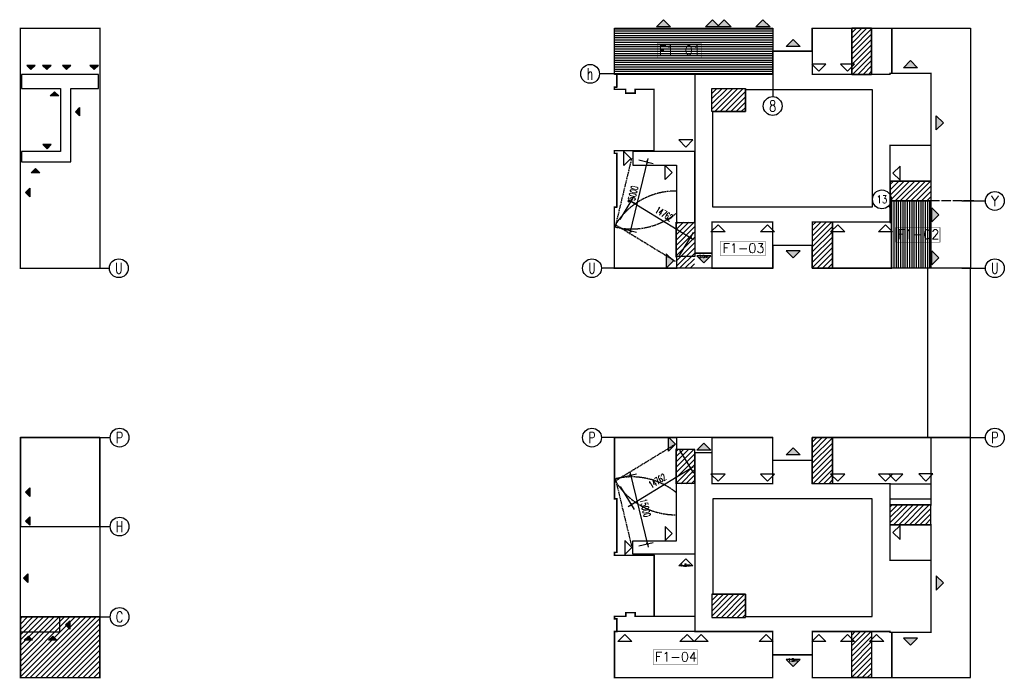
# Model space of a CAD drawing. Extents: x 1779708 to 7299578, y -1121471 to 88434.
# Tile 287 of 656: x 4196767 to 4405856, y -725566 to -585596. Entities that reach past the tile are written whole.
import ezdxf
from ezdxf.enums import TextEntityAlignment as Align

# ---------------------------------------------------------------- set-up
doc = ezdxf.new("R2010")
doc.units = 0
doc.header["$LTSCALE"] = 1000
doc.header["$MEASUREMENT"] = 0
doc.linetypes.add('DASH', pattern=[0.35, 0.25, -0.1])
doc.linetypes.add('DOTE', pattern=[2.42, 2, -0.2, 0.02, -0.2])
doc.layers.get('0').update_dxf_attribs({"linetype": 'CONTINUOUS'})
doc.layers.get('Defpoints').update_dxf_attribs({"linetype": 'CONTINUOUS'})
for name, color, linetype in [('AXIS', 3, 'CONTINUOUS'), ('AXIS_TEXT', 7, 'CONTINUOUS'), ('danti', 5, 'CONTINUOUS'), ('DOTE', 1, 'DOTE'), ('F-防火分区线', 2, 'CONTINUOUS'), ('S-疏散线', 6, 'CONTINUOUS'), ('SPACE', 7, 'CONTINUOUS'), ('可见线', 6, 'CONTINUOUS'), ('面积', 6, 'CONTINUOUS')]:
    doc.layers.add(name, color=color, linetype=linetype)
doc.styles.add('_TCH_AXIS', font='COMPLEX', dxfattribs={"bigfont": 'GBCBIG'})
doc.styles.add('_TCH_DIM_T3', font='SIMPLEX.shx', dxfattribs={"width": 0.494118, "bigfont": 'GBCBIG.shx'})
doc.styles.add('_TCH_SPACE', font='SIMPLEX', dxfattribs={"height": 5, "bigfont": 'GBCBIG'})
doc.styles.add('COMPLEX', font='COMPLEX')
doc.dimstyles.new('_TCH_ARCH&&500', dxfattribs={"dimtxt": 1487.5, "dimasz": 500, "dimexe": 1250, "dimexo": 1500, "dimgap": 631.25, "dimtad": 1, "dimdec": 0, "dimzin": 0, "dimdsep": 46, "dimtxsty": '_TCH_DIM_T3', "dimblk": 'ARCHTICK', "dimcen": 0.09, "dimdle": 750, "dimclrt": 7, "dimazin": 2, "dimtfac": 1, "dimtdec": 0, "dimtix": 1, "dimtmove": 2, "dimatfit": 3, "dimfxl": 250, "dimtolj": 1, "dimtzin": 0, "dimarcsym": 0})
pattern_1 = [(45, (-252300, 4e-05), (-561.26601, 561.26601), [])]
pattern_2 = [(45, (-252300, 0.0001), (-561.26601, 561.26601), [])]

# ---------------------------------------------------------------- blocks, each defined once
blk = doc.blocks.new('_AXISO')
blk.add_circle((0, 0), 0.5)
at = {"layer": 'AXIS_TEXT', "style": 'COMPLEX', "width": 1.041667}
blk.add_attdef('A', text='', height=0.56, dxfattribs=at).set_placement((-0.25, -0.28), (0.25, -0.28), align=Align.FIT)
blk = doc.blocks.new('_ArchTick')
at = {"color": 0, "linetype": 'ByBlock', "const_width": 0.4}
blk.add_lwpolyline([(-0.5, -0.5), (0.5, 0.5)], dxfattribs=at)
blk = doc.blocks.new('*D2944')
at = {"layer": 'AXIS', "color": 0, "lineweight": -2, "transparency": 16777216}
for p, q in [((4324726, -682830), (4327756, -682103)), ((4326366, -681666), (4330216, -697710)), ((4328226, -697416), (4331256, -696689))]:
    blk.add_line(p, q, dxfattribs=at)
at = {"layer": 'Defpoints', "color": 0, "transparency": 16777216}
for p in [(4323267, -683180), (4326767, -697766), (4330041, -696981)]:
    blk.add_point(p, dxfattribs=at)
at = {"layer": 'AXIS', "color": 0, "lineweight": -2, "transparency": 16777216, "xscale": 500, "yscale": 500, "zscale": 500}
for p, rotation in [((4326541, -682395), 103.4933988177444), ((4330041, -696981), 283.4933988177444)]:
    blk.add_blockref('_ArchTick', p, dxfattribs=dict(at, rotation=rotation))
at = {"layer": 'AXIS', "color": 7, "transparency": 16777216, "insert": (4329628, -689367), "char_height": 1487.5, "attachment_point": 5, "rotation": 283.4934, "style": '_TCH_DIM_T3'}
blk.add_mtext('\\A1;15000', dxfattribs=at)
blk = doc.blocks.new('*D2945')
at = {"layer": 'AXIS', "color": 0, "lineweight": -2, "transparency": 16777216}
for p, q in [((4336849, -677096), (4339847, -682003)), ((4325958, -689024), (4339835, -680545)), ((4324252, -684793), (4327250, -689700))]:
    blk.add_line(p, q, dxfattribs=at)
at = {"layer": 'Defpoints', "color": 0, "transparency": 16777216}
for p in [(4336067, -675816), (4339195, -680936), (4323470, -683513)]:
    blk.add_point(p, dxfattribs=at)
at = {"layer": 'AXIS', "color": 0, "lineweight": -2, "transparency": 16777216, "xscale": 500, "yscale": 500, "zscale": 500}
for p, rotation in [((4339195, -680936), 31.42390649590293), ((4326598, -688633), 211.4239064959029)]:
    blk.add_blockref('_ArchTick', p, dxfattribs=dict(at, rotation=rotation))
at = {"layer": 'AXIS', "color": 7, "transparency": 16777216, "insert": (4332180, -683611), "char_height": 1487.5, "attachment_point": 5, "rotation": 31.42391, "style": '_TCH_DIM_T3'}
blk.add_mtext('\\A1;14762', dxfattribs=at)
blk = doc.blocks.new('*D2946')
at = {"layer": 'AXIS', "color": 0, "lineweight": -2, "transparency": 16777216}
for p, q in [((4326366, -631167), (4330216, -615123)), ((4328226, -615416), (4331256, -616144)), ((4324726, -630002), (4327756, -630730))]:
    blk.add_line(p, q, dxfattribs=at)
at = {"layer": 'Defpoints', "color": 0, "transparency": 16777216}
for p in [(4326767, -615066), (4330041, -615852), (4323267, -629652)]:
    blk.add_point(p, dxfattribs=at)
at = {"layer": 'AXIS', "color": 0, "lineweight": -2, "transparency": 16777216, "xscale": 500, "yscale": 500, "zscale": 500}
for p, rotation in [((4330041, -615852), 76.50660118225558), ((4326541, -630438), 256.5066011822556)]:
    blk.add_blockref('_ArchTick', p, dxfattribs=dict(at, rotation=rotation))
at = {"layer": 'AXIS', "color": 7, "transparency": 16777216, "insert": (4326954, -622824), "char_height": 1487.5, "attachment_point": 5, "rotation": 76.5066, "style": '_TCH_DIM_T3'}
blk.add_mtext('\\A1;15000', dxfattribs=at)
blk = doc.blocks.new('*D2947')
at = {"layer": 'AXIS', "color": 0, "lineweight": -2, "transparency": 16777216}
for p, q in [((4324252, -628040), (4327250, -623133)), ((4325958, -623809), (4339835, -632287)), ((4336849, -635736), (4339847, -630830))]:
    blk.add_line(p, q, dxfattribs=at)
at = {"layer": 'Defpoints', "color": 0, "transparency": 16777216}
for p in [(4323470, -629320), (4339195, -631896), (4336067, -637016)]:
    blk.add_point(p, dxfattribs=at)
at = {"layer": 'AXIS', "color": 0, "lineweight": -2, "transparency": 16777216, "xscale": 500, "yscale": 500, "zscale": 500}
for p, rotation in [((4326598, -624200), 148.5760935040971), ((4339195, -631896), 328.5760935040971)]:
    blk.add_blockref('_ArchTick', p, dxfattribs=dict(at, rotation=rotation))
at = {"layer": 'AXIS', "color": 7, "transparency": 16777216, "insert": (4333614, -626875), "char_height": 1487.5, "attachment_point": 5, "rotation": 328.57609, "style": '_TCH_DIM_T3'}
blk.add_mtext('\\A1;14762', dxfattribs=at)

msp = doc.modelspace()

# ---------------------------------------------------------------- hatches: boundary and pattern name
at = {"layer": 'danti'}
for points in [[(4333470.9, -585596.4), (4334970.9, -587096.4), (4331970.9, -587096.4)], [(4343874.9, -585596.4), (4345374.9, -587096.4), (4342374.9, -587096.4)], [(4346367.9, -585596.4), (4347867.9, -587096.4), (4344867.9, -587096.4)], [(4354605.4, -585596.4), (4356105.4, -587096.4), (4353105.4, -587096.4)], [(4361003.8, -589798.5), (4362503.8, -591298.5), (4359503.8, -591298.5)], [(4199152.1, -596216.2), (4200052.1, -595316.2), (4198252.1, -595316.2)], [(4202543.1, -596216.2), (4203443.1, -595316.2), (4201643.1, -595316.2)], [(4206723.7, -596216.2), (4207623.7, -595316.2), (4205823.7, -595316.2)], [(4212577.9, -596216.2), (4213477.9, -595316.2), (4211677.9, -595316.2)], [(4385920, -594295), (4387420, -595795), (4384420, -595795)], [(4204155.8, -600896.7), (4205055.8, -601796.7), (4203255.8, -601796.7)], [(4208589.1, -605149.8), (4209489.1, -604249.8), (4209489.1, -606049.8)], [(4392917.3, -607532.6), (4391417.3, -609032.6), (4391417.3, -606032.6)], [(4202570.1, -613021.7), (4203470.1, -612121.7), (4201670.1, -612121.7)], [(4200134.6, -617213.7), (4201034.6, -618113.7), (4199234.6, -618113.7)], [(4197992.7, -622321.9), (4198892.7, -621421.9), (4198892.7, -623221.9)], [(4391962.5, -627069.3), (4390462.5, -628569.3), (4390462.5, -625569.3)], [(4335575.3, -636871), (4334075.3, -635371), (4334075.3, -638371)], [(4361003.8, -636240.1), (4362503.8, -634740.1), (4359503.8, -634740.1)], [(4391962.5, -636226.7), (4390462.5, -637726.7), (4390462.5, -634726.7)], [(4342047, -637262.4), (4343547, -635762.4), (4340547, -635762.4)], [(4336067.1, -675816.4), (4334567.1, -677316.4), (4334567.1, -674316.4)], [(4342047, -675570.5), (4343547, -677070.5), (4340547, -677070.5)], [(4361003.8, -676592.7), (4362503.8, -678092.7), (4359503.8, -678092.7)], [(4197992.7, -685999.6), (4198892.7, -685099.6), (4198892.7, -686899.6)], [(4197992.7, -692145.6), (4198892.7, -691245.6), (4198892.7, -693045.6)], [(4197606, -704275.7), (4198506, -703375.7), (4198506, -705175.7)], [(4392917.3, -705300.2), (4391417.3, -703800.2), (4391417.3, -706800.2)], [(4206496.2, -714225.2), (4207396.2, -713325.2), (4207396.2, -715125.2)], [(4198607.4, -716589.6), (4199507.4, -717489.6), (4197707.4, -717489.6)], [(4203784.4, -716589.6), (4204684.4, -717489.6), (4202884.4, -717489.6)], [(4385920, -718537.8), (4387420, -717037.8), (4384420, -717037.8)], [(4361003.8, -723034.3), (4362503.8, -721534.3), (4359503.8, -721534.3)]]:
    msp.add_hatch(color=256, dxfattribs=at).paths.add_polyline_path(points)
at = {"layer": 'F-防火分区线'}
h = msp.add_hatch(dxfattribs=at)
h.set_pattern_fill('ANSI31', color=256, scale=500, style=0)
h.set_pattern_definition(pattern_2)
h.paths.add_polyline_path([(4373467.1, -597216.4), (4377667.1, -597216.4), (4377667.1, -587416.4), (4373467.1, -587416.4)])
h = msp.add_hatch(dxfattribs=at)
h.set_pattern_fill('ANSI31', color=256, scale=500, style=0)
h.set_pattern_definition(pattern_2)
h.paths.add_polyline_path([(4343767.1, -600216.4), (4350897.1, -600216.4), (4350897.1, -605116.4), (4343767.1, -605116.4)])
h = msp.add_hatch(dxfattribs=at)
h.set_pattern_fill('ANSI31', color=256, scale=500, style=0)
h.set_pattern_definition(pattern_2)
h.paths.add_polyline_path([(4381567.1, -619916.4), (4390267.1, -619916.4), (4390267.1, -624116.4), (4381567.1, -624116.4)])
h = msp.add_hatch(dxfattribs=at)
h.set_pattern_fill('ANSI31', color=256, scale=500, style=0)
h.set_pattern_definition(pattern_2)
h.paths.add_polyline_path([(4336167.1, -638416.4), (4340067.1, -638416.4), (4340067.1, -628616.4), (4336167.1, -628616.4)])
h = msp.add_hatch(dxfattribs=at)
h.set_pattern_fill('ANSI31', color=256, scale=500, style=0)
h.set_pattern_definition(pattern_2)
h.paths.add_polyline_path([(4365067.1, -638416.4), (4369367.1, -638416.4), (4369367.1, -628616.4), (4365067.1, -628616.4)])
h = msp.add_hatch(dxfattribs=at)
h.set_pattern_fill('ANSI31', color=256, scale=500, style=0)
h.set_pattern_definition(pattern_1)
h.paths.add_polyline_path([(4365067.1, -674416.4), (4369367.1, -674416.4), (4369367.1, -684216.4), (4365067.1, -684216.4)])
h = msp.add_hatch(dxfattribs=at)
h.set_pattern_fill('ANSI31', color=256, scale=500, style=0)
h.set_pattern_definition(pattern_1)
h.paths.add_polyline_path([(4340067.1, -676916.4), (4336167.1, -676916.4), (4336167.1, -684216.4), (4340067.1, -684216.4)])
h = msp.add_hatch(dxfattribs=at)
h.set_pattern_fill('ANSI31', color=256, scale=500, style=0)
h.set_pattern_definition(pattern_1)
h.paths.add_polyline_path([(4381567.1, -692916.4), (4390267.1, -692916.4), (4390267.1, -688716.4), (4381567.1, -688716.4)])
h = msp.add_hatch(dxfattribs=at)
h.set_pattern_fill('ANSI31', color=256, scale=500, style=0)
h.set_pattern_definition(pattern_1)
h.paths.add_polyline_path([(4343767.1, -712616.4), (4350897.1, -712616.4), (4350897.1, -707716.4), (4343767.1, -707716.4)])
h = msp.add_hatch(dxfattribs=at)
h.set_pattern_fill('ANSI31', color=256, scale=500, style=0)
h.set_pattern_definition([(45, (-8e-07, 85426.9), (-561.26601, 561.26601), [])])
h.paths.add_polyline_path([(4213817.1, -712516.4), (4205317.1, -712516.4), (4196917.1, -712516.4), (4196917.1, -715716.4), (4196917.1, -725416.4), (4213817.1, -725416.4)])
h = msp.add_hatch(dxfattribs=at)
h.set_pattern_fill('ANSI31', color=256, scale=500, style=0)
h.set_pattern_definition(pattern_1)
h.paths.add_polyline_path([(4373467.1, -715616.4), (4377667.1, -715616.4), (4377667.1, -725416.4), (4373467.1, -725416.4)])
at = {"layer": 'S-疏散线'}
h = msp.add_hatch(dxfattribs=at)
h.set_pattern_fill('LINE', color=256, scale=500, style=0)
h.set_pattern_definition([(0, (-8e-07, 85426.9), (0, 476.25), [])])
h.paths.add_polyline_path([(4356667.1, -597216.4), (4323067.1, -597216.4), (4323067.1, -587416.4), (4356667.1, -587416.4)])
h = msp.add_hatch(dxfattribs=at)
h.set_pattern_fill('LINE', color=256, scale=500, angle=90, style=0)
h.set_pattern_definition([(90, (-8e-07, 85426.9), (-476.25, 3e-14), [])])
h.paths.add_polyline_path([(4381867.1, -638416.4), (4381867.1, -628716.4), (4381667.1, -628716.4), (4381667.1, -624116.4), (4390267.1, -624116.4), (4390267.1, -638416.4)])

# ---------------------------------------------------------------- linework, layer by layer
at = {"layer": 'AXIS'}
for p, q in [((4324897.6, -597116.4), (4319897.6, -597116.4)), ((4356667.1, -596941.4), (4356667.1, -601941.4)), ((4396856.3, -624116.4), (4401856.3, -624116.4)), ((4381281.3, -625192.8), (4381867.1, -625778.6)), ((4381867.1, -630778.6), (4381867.1, -625778.6)), ((4210813.7, -638416.4), (4215813.7, -638416.4)), ((4325300, -638416.4), (4320300, -638416.4)), ((4396856.3, -638416.4), (4401856.3, -638416.4)), ((4210976.9, -674416.4), (4215976.9, -674416.4)), ((4325300, -674416.4), (4320300, -674416.4)), ((4396856.3, -674416.4), (4401856.3, -674416.4)), ((4210976.9, -693316.4), (4215976.9, -693316.4)), ((4210976.9, -712516.4), (4215976.9, -712516.4))]:
    msp.add_line(p, q, dxfattribs=at)
at = {"layer": 'danti'}
for p, q in [((4333470.9, -585596.4), (4331970.9, -587096.4)), ((4334970.9, -587096.4), (4331970.9, -587096.4)), ((4333470.9, -585596.4), (4334970.9, -587096.4)), ((4343874.9, -585596.4), (4342374.9, -587096.4)), ((4345374.9, -587096.4), (4342374.9, -587096.4)), ((4343874.9, -585596.4), (4345374.9, -587096.4)), ((4346367.9, -585596.4), (4344867.9, -587096.4)), ((4347867.9, -587096.4), (4344867.9, -587096.4)), ((4346367.9, -585596.4), (4347867.9, -587096.4)), ((4354605.4, -585596.4), (4353105.4, -587096.4)), ((4356105.4, -587096.4), (4353105.4, -587096.4)), ((4354605.4, -585596.4), (4356105.4, -587096.4)), ((4361003.8, -589798.5), (4359503.8, -591298.5)), ((4362503.8, -591298.5), (4359503.8, -591298.5)), ((4361003.8, -589798.5), (4362503.8, -591298.5)), ((4199152.1, -596216.2), (4198252.1, -595316.2)), ((4200052.1, -595316.2), (4198252.1, -595316.2)), ((4199152.1, -596216.2), (4200052.1, -595316.2)), ((4202543.1, -596216.2), (4201643.1, -595316.2)), ((4203443.1, -595316.2), (4201643.1, -595316.2)), ((4202543.1, -596216.2), (4203443.1, -595316.2)), ((4206723.7, -596216.2), (4205823.7, -595316.2)), ((4207623.7, -595316.2), (4205823.7, -595316.2)), ((4206723.7, -596216.2), (4207623.7, -595316.2)), ((4212577.9, -596216.2), (4211677.9, -595316.2)), ((4213477.9, -595316.2), (4211677.9, -595316.2)), ((4212577.9, -596216.2), (4213477.9, -595316.2)), ((4366465.2, -596573.2), (4364965.2, -595073.2)), ((4367965.2, -595073.2), (4364965.2, -595073.2)), ((4366465.2, -596573.2), (4367965.2, -595073.2)), ((4372555.6, -596573.2), (4371055.6, -595073.2)), ((4374055.6, -595073.2), (4371055.6, -595073.2)), ((4372555.6, -596573.2), (4374055.6, -595073.2)), ((4385920, -594295), (4384420, -595795)), ((4387420, -595795), (4384420, -595795)), ((4385920, -594295), (4387420, -595795)), ((4204155.8, -600896.7), (4203255.8, -601796.7)), ((4205055.8, -601796.7), (4203255.8, -601796.7)), ((4204155.8, -600896.7), (4205055.8, -601796.7)), ((4208589.1, -605149.8), (4209489.1, -604249.8)), ((4209489.1, -604249.8), (4209489.1, -606049.8)), ((4208589.1, -605149.8), (4209489.1, -606049.8)), ((4392917.3, -607532.6), (4391417.3, -606032.6)), ((4391417.3, -609032.6), (4391417.3, -606032.6)), ((4392917.3, -607532.6), (4391417.3, -609032.6)), ((4202570.1, -613021.7), (4201670.1, -612121.7)), ((4203470.1, -612121.7), (4201670.1, -612121.7)), ((4202570.1, -613021.7), (4203470.1, -612121.7)), ((4338204.5, -612654.2), (4336704.5, -611154.2)), ((4339704.5, -611154.2), (4336704.5, -611154.2)), ((4338204.5, -612654.2), (4339704.5, -611154.2)), ((4326548.9, -615094.8), (4325048.9, -613594.8)), ((4325048.9, -616594.8), (4325048.9, -613594.8)), ((4326548.9, -615094.8), (4325048.9, -616594.8)), ((4335351.7, -618054.6), (4333851.7, -616554.6)), ((4333851.7, -619554.6), (4333851.7, -616554.6)), ((4382213.3, -618237.1), (4383713.3, -616737.1)), ((4383713.3, -619737.1), (4383713.3, -616737.1)), ((4200134.6, -617213.7), (4199234.6, -618113.7)), ((4201034.6, -618113.7), (4199234.6, -618113.7)), ((4200134.6, -617213.7), (4201034.6, -618113.7)), ((4335351.7, -618054.6), (4333851.7, -619554.6)), ((4382213.3, -618237.1), (4383713.3, -619737.1)), ((4197992.7, -622321.9), (4198892.7, -621421.9)), ((4197992.7, -622321.9), (4198892.7, -623221.9)), ((4198892.7, -621421.9), (4198892.7, -623221.9)), ((4391962.5, -627069.3), (4390462.5, -625569.3)), ((4390462.5, -628569.3), (4390462.5, -625569.3)), ((4391962.5, -627069.3), (4390462.5, -628569.3)), ((4345057.7, -629179), (4343557.7, -630679)), ((4345057.7, -629179), (4346557.7, -630679)), ((4355554.4, -629179), (4354054.4, -630679)), ((4355554.4, -629179), (4357054.4, -630679)), ((4370476.6, -629179), (4368976.6, -630679)), ((4370476.6, -629179), (4371976.6, -630679)), ((4380632.6, -629179), (4379132.6, -630679)), ((4380632.6, -629179), (4382132.6, -630679)), ((4346557.7, -630679), (4343557.7, -630679)), ((4357054.4, -630679), (4354054.4, -630679)), ((4371976.6, -630679), (4368976.6, -630679)), ((4382132.6, -630679), (4379132.6, -630679)), ((4335575.3, -636871), (4334075.3, -635371)), ((4334075.3, -635371), (4334075.3, -638371)), ((4361003.8, -636240.1), (4359503.8, -634740.1)), ((4362503.8, -634740.1), (4359503.8, -634740.1)), ((4361003.8, -636240.1), (4362503.8, -634740.1)), ((4391962.5, -636226.7), (4390462.5, -634726.7)), ((4390462.5, -637726.7), (4390462.5, -634726.7)), ((4335575.3, -636871), (4334075.3, -638371)), ((4342047, -637262.4), (4340547, -635762.4)), ((4343547, -635762.4), (4340547, -635762.4)), ((4342047, -637262.4), (4343547, -635762.4)), ((4391962.5, -636226.7), (4390462.5, -637726.7)), ((4336067.1, -675816.4), (4334567.1, -674316.4)), ((4334567.1, -677316.4), (4334567.1, -674316.4)), ((4336067.1, -675816.4), (4334567.1, -677316.4)), ((4342047, -675570.5), (4340547, -677070.5)), ((4343547, -677070.5), (4340547, -677070.5)), ((4342047, -675570.5), (4343547, -677070.5)), ((4361003.8, -676592.7), (4359503.8, -678092.7)), ((4361003.8, -676592.7), (4362503.8, -678092.7)), ((4362503.8, -678092.7), (4359503.8, -678092.7)), ((4345057.7, -683653.9), (4343557.7, -682153.9)), ((4346557.7, -682153.9), (4343557.7, -682153.9)), ((4345057.7, -683653.9), (4346557.7, -682153.9)), ((4355554.4, -683653.9), (4354054.4, -682153.9)), ((4357054.4, -682153.9), (4354054.4, -682153.9)), ((4355554.4, -683653.9), (4357054.4, -682153.9)), ((4370476.6, -683653.9), (4368976.6, -682153.9)), ((4371976.6, -682153.9), (4368976.6, -682153.9)), ((4370476.6, -683653.9), (4371976.6, -682153.9)), ((4380632.6, -683653.9), (4379132.6, -682153.9)), ((4382132.6, -682153.9), (4379132.6, -682153.9)), ((4380632.6, -683653.9), (4382132.6, -682153.9)), ((4382834.2, -683653.9), (4381334.2, -682153.9)), ((4384334.2, -682153.9), (4381334.2, -682153.9)), ((4382834.2, -683653.9), (4384334.2, -682153.9)), ((4389190.9, -683639.1), (4387690.9, -682139.1)), ((4390690.9, -682139.1), (4387690.9, -682139.1)), ((4389190.9, -683639.1), (4390690.9, -682139.1)), ((4197992.7, -685999.6), (4198892.7, -685099.6)), ((4198892.7, -685099.6), (4198892.7, -686899.6)), ((4197992.7, -685999.6), (4198892.7, -686899.6)), ((4197992.7, -692145.6), (4198892.7, -691245.6)), ((4198892.7, -691245.6), (4198892.7, -693045.6)), ((4197992.7, -692145.6), (4198892.7, -693045.6)), ((4335351.7, -694778.2), (4333851.7, -693278.2)), ((4333851.7, -693278.2), (4333851.7, -696278.2)), ((4382213.3, -694581), (4383713.3, -693081)), ((4383713.3, -696081), (4383713.3, -693081)), ((4326767.1, -697766.4), (4325267.1, -696266.4)), ((4325267.1, -696266.4), (4325267.1, -699266.4)), ((4335351.7, -694778.2), (4333851.7, -696278.2)), ((4382213.3, -694581), (4383713.3, -696081)), ((4326767.1, -697766.4), (4325267.1, -699266.4)), ((4338204.5, -700178.6), (4336704.5, -701678.6)), ((4338204.5, -700178.6), (4339704.5, -701678.6)), ((4339704.5, -701678.6), (4336704.5, -701678.6)), ((4197606, -704275.7), (4198506, -703375.7)), ((4197606, -704275.7), (4198506, -705175.7)), ((4198506, -703375.7), (4198506, -705175.7)), ((4392917.3, -705300.2), (4391417.3, -703800.2)), ((4391417.3, -703800.2), (4391417.3, -706800.2)), ((4392917.3, -705300.2), (4391417.3, -706800.2)), ((4206496.2, -714225.2), (4207396.2, -713325.2)), ((4206496.2, -714225.2), (4207396.2, -715125.2)), ((4207396.2, -713325.2), (4207396.2, -715125.2)), ((4198607.4, -716589.6), (4197707.4, -717489.6)), ((4198607.4, -716589.6), (4199507.4, -717489.6)), ((4203784.4, -716589.6), (4202884.4, -717489.6)), ((4203784.4, -716589.6), (4204684.4, -717489.6)), ((4325293.7, -716259.6), (4323793.7, -717759.6)), ((4325293.7, -716259.6), (4326793.7, -717759.6)), ((4338475.4, -716259.6), (4336975.4, -717759.6)), ((4338475.4, -716259.6), (4339975.4, -717759.6)), ((4341495.3, -716259.6), (4339995.3, -717759.6)), ((4341495.3, -716259.6), (4342995.3, -717759.6)), ((4355293.7, -716259.6), (4353793.7, -717759.6)), ((4355293.7, -716259.6), (4356793.7, -717759.6)), ((4366465.2, -716259.6), (4364965.2, -717759.6)), ((4366465.2, -716259.6), (4367965.2, -717759.6)), ((4372555.6, -716259.6), (4371055.6, -717759.6)), ((4372555.6, -716259.6), (4374055.6, -717759.6)), ((4378745.7, -716259.6), (4377245.7, -717759.6)), ((4378745.7, -716259.6), (4380245.7, -717759.6)), ((4385920, -718537.8), (4384420, -717037.8)), ((4387420, -717037.8), (4384420, -717037.8)), ((4385920, -718537.8), (4387420, -717037.8)), ((4199507.4, -717489.6), (4197707.4, -717489.6)), ((4204684.4, -717489.6), (4202884.4, -717489.6)), ((4326793.7, -717759.6), (4323793.7, -717759.6)), ((4339975.4, -717759.6), (4336975.4, -717759.6)), ((4342995.3, -717759.6), (4339995.3, -717759.6)), ((4356793.7, -717759.6), (4353793.7, -717759.6)), ((4367965.2, -717759.6), (4364965.2, -717759.6)), ((4374055.6, -717759.6), (4371055.6, -717759.6)), ((4380245.7, -717759.6), (4377245.7, -717759.6)), ((4361003.8, -723034.3), (4359503.8, -721534.3)), ((4362503.8, -721534.3), (4359503.8, -721534.3)), ((4361003.8, -723034.3), (4362503.8, -721534.3))]:
    msp.add_line(p, q, dxfattribs=at)
at = {"layer": 'DOTE'}
msp.add_line((4399356.3, -624116.4), (4386266.1, -624116.4), dxfattribs=at)
at = {"layer": 'F-防火分区线', "color": 1, "const_width": 75}
for points in [[(4332107.5, -593775), (4341550.6, -593775), (4341550.6, -590646.8), (4332107.5, -590646.8)], [(4382757.7, -632867.8), (4392200.8, -632867.8), (4392200.8, -629739.6), (4382757.7, -629739.6)], [(4345620.5, -635797.4), (4355063.6, -635797.4), (4355063.6, -632669.1), (4345620.5, -632669.1)], [(4331281.2, -722638.1), (4340724.3, -722638.1), (4340724.3, -719509.8), (4331281.2, -719509.8)]]:
    msp.add_lwpolyline(points, close=True, dxfattribs=at)
at = {"layer": 'S-疏散线', "linetype": 'DASH'}
for p, q in [((4323267.1, -629652.4), (4326767.1, -615066.4)), ((4336067.1, -637016.4), (4323267.1, -629195.9)), ((4336067.1, -675816.4), (4323267.1, -683636.9)), ((4323267.1, -683180.5), (4326767.1, -697766.4))]:
    msp.add_line(p, q, dxfattribs=at)
at = {"layer": 'S-疏散线'}
for points in [[(4197117.1, -615816.4), (4207617.1, -615816.4), (4207617.1, -600216.4), (4213517.1, -600216.4), (4213517.1, -597216.4), (4197117.1, -597216.4), (4197117.1, -600216.4), (4205417.1, -600216.4), (4205417.1, -613616.4), (4197117.1, -613616.4)], [(4326967.1, -613616.4), (4326967.1, -616516.4), (4336267.1, -616516.4), (4336267.1, -628716.4), (4340167.1, -628716.4), (4340167.1, -613616.4)], [(4340167.1, -635916.4), (4336167.1, -635916.4), (4336167.1, -628716.4), (4340167.1, -628716.4)], [(4196917.1, -693316.4), (4213817.1, -693316.4), (4213817.1, -674416.4), (4196917.1, -674416.4)], [(4340167.1, -676916.4), (4336167.1, -676916.4), (4336167.1, -684116.4), (4340167.1, -684116.4)], [(4326967.1, -699216.4), (4326967.1, -696316.4), (4336267.1, -696316.4), (4336267.1, -684116.4), (4340167.1, -684116.4), (4340167.1, -699216.4)], [(4196917.1, -693316.4), (4213817.1, -693316.4), (4213817.1, -712516.4), (4196917.1, -712516.4)], [(4213817.1, -712516.4), (4196917.1, -712516.4), (4196917.1, -725416.4), (4213817.1, -725416.4)], [(4196917.1, -715716.4), (4205317.1, -715716.4), (4205317.1, -712516.4), (4196917.1, -712516.4)]]:
    msp.add_lwpolyline(points, close=True, dxfattribs=at)
at = {"layer": 'S-疏散线', "linetype": 'DASH'}
for centre, start, end in [((4336067.1, -637016.4), 89.618025, 150.341619), ((4326767.1, -615066.4), 255.582177, 308.804621), ((4326767.1, -697766.4), 51.195379, 104.417823), ((4336067.1, -675816.4), 209.658381, 270.381975)]:
    msp.add_arc(centre, 15000, start, end, dxfattribs=at)
at = {"layer": '可见线'}
for points in [[(4373467.1, -597216.4), (4377667.1, -597216.4), (4377667.1, -587416.4), (4373467.1, -587416.4)], [(4343767.1, -600216.4), (4350897.1, -600216.4), (4350897.1, -605116.4), (4343767.1, -605116.4)], [(4381667.1, -619916.4), (4390267.1, -619916.4), (4390267.1, -624116.4), (4381667.1, -624116.4)], [(4365067.1, -638416.4), (4369367.1, -638416.4), (4369367.1, -628616.4), (4365067.1, -628616.4)], [(4365067.1, -674416.4), (4369367.1, -674416.4), (4369367.1, -684216.4), (4365067.1, -684216.4)], [(4381567.1, -692916.4), (4390267.1, -692916.4), (4390267.1, -688716.4), (4381567.1, -688716.4)], [(4343767.1, -712616.4), (4350897.1, -712616.4), (4350897.1, -707716.4), (4343767.1, -707716.4)], [(4373467.1, -715616.4), (4377667.1, -715616.4), (4377667.1, -725416.4), (4373467.1, -725416.4)]]:
    msp.add_lwpolyline(points, close=True, dxfattribs=at)
at = {"layer": '面积', "color": 1}
for p, q in [((4381567.1, -684216.4), (4390267.1, -684216.4)), ((4381567.1, -687416.4), (4390267.1, -687416.4)), ((4340167.1, -712416.4), (4331467.1, -712416.4)), ((4340167.1, -715616.4), (4323567.1, -715616.4))]:
    msp.add_line(p, q, dxfattribs=at)
at = {"layer": '面积', "color": 2, "const_width": 300}
for points in [[(4213817.1, -638416.4), (4196917.1, -638416.4), (4196917.1, -587416.4), (4213817.1, -587416.4)], [(4390267.1, -597016.4), (4381967.1, -597016.4), (4381967.1, -587416.4), (4377667.1, -587416.4), (4377667.1, -597216.4), (4373467.1, -597216.4), (4373467.1, -587416.4), (4365067.1, -587416.4), (4365067.1, -592266.4), (4356667.1, -592266.4), (4356667.1, -597216.4), (4323567.1, -597216.4), (4323567.1, -599916.4), (4323067.1, -599916.4), (4323067.1, -600416.4), (4325467.1, -600416.4), (4325467.1, -601216.4), (4327467.1, -601216.4), (4327467.1, -600416.4), (4331467.1, -600416.4), (4331467.1, -613416.4), (4323067.1, -613416.4), (4323067.1, -614016.4), (4323567.1, -614016.4), (4323567.1, -625416.4), (4323067.1, -625416.4), (4323067.1, -638416.4), (4336267.1, -638416.4), (4336267.1, -635916.4), (4336167.1, -635916.4), (4336167.1, -628716.4), (4340167.1, -628716.4), (4340167.1, -635216.4), (4343767.1, -635216.4), (4343767.1, -638416.4), (4356667.1, -638416.4), (4356667.1, -633566.4), (4365067.1, -633566.4), (4365067.1, -628616.4), (4369367.1, -628616.4), (4369367.1, -638416.4), (4381867.1, -638416.4), (4381867.1, -628716.4), (4381667.1, -628716.4), (4381667.1, -619916.4), (4390267.1, -619916.4)], [(4340167.1, -628716.4), (4340167.1, -635216.4), (4343767.1, -635216.4), (4343767.1, -628616.4), (4356667.1, -628616.4), (4356667.1, -633566.4), (4365067.1, -633566.4), (4365067.1, -628616.4), (4381567.1, -628616.4), (4381567.1, -612316.4), (4390267.1, -612316.4), (4390267.1, -597016.4), (4381567.1, -597016.4), (4381567.1, -597216.4), (4365067.1, -597216.4), (4365067.1, -592266.4), (4356667.1, -592266.4), (4356667.1, -597216.4), (4340167.1, -597216.4)], [(4196917.1, -693316.4), (4213817.1, -693316.4), (4213817.1, -674416.4), (4196917.1, -674416.4)], [(4390267.1, -715816.4), (4381967.1, -715816.4), (4381967.1, -725416.4), (4377667.1, -725416.4), (4377667.1, -715616.4), (4373467.1, -715616.4), (4373467.1, -725416.4), (4365067.1, -725416.4), (4365067.1, -720566.4), (4356667.1, -720566.4), (4356667.1, -725416.4), (4323067.1, -725416.4), (4323067.1, -715616.4), (4323567.1, -715616.4), (4323567.1, -712916.4), (4323067.1, -712916.4), (4323067.1, -712416.4), (4325467.1, -712416.4), (4325467.1, -711616.4), (4327467.1, -711616.4), (4327467.1, -712416.4), (4331467.1, -712416.4), (4331467.1, -699416.4), (4323067.1, -699416.4), (4323067.1, -698816.4), (4323567.1, -698816.4), (4323567.1, -687416.4), (4323067.1, -687416.4), (4323067.1, -674416.4), (4336267.1, -674416.4), (4336267.1, -676916.4), (4336167.1, -676916.4), (4336167.1, -684116.4), (4340167.1, -684116.4), (4340167.1, -677616.4), (4343767.1, -677616.4), (4343767.1, -674416.4), (4356667.1, -674416.4), (4356667.1, -679266.4), (4365067.1, -679266.4), (4365067.1, -684216.4), (4369367.1, -684216.4), (4369367.1, -674416.4), (4390267.1, -674416.4), (4390267.1, -688716.4), (4381567.1, -688716.4), (4381567.1, -692916.4), (4390267.1, -692916.4)], [(4340167.1, -684116.4), (4340167.1, -677616.4), (4343767.1, -677616.4), (4343767.1, -684216.4), (4356667.1, -684216.4), (4356667.1, -679266.4), (4365067.1, -679266.4), (4365067.1, -684216.4), (4381567.1, -684216.4), (4381567.1, -700516.4), (4390267.1, -700516.4), (4390267.1, -715816.4), (4381567.1, -715816.4), (4381567.1, -715616.4), (4365067.1, -715616.4), (4365067.1, -720566.4), (4356667.1, -720566.4), (4356667.1, -715616.4), (4340167.1, -715616.4)], [(4196917.1, -693316.4), (4213817.1, -693316.4), (4213817.1, -712516.4), (4196917.1, -712516.4)], [(4213817.1, -712516.4), (4205317.1, -712516.4), (4196917.1, -712516.4), (4196917.1, -715716.4), (4196917.1, -725416.4), (4213817.1, -725416.4)]]:
    msp.add_lwpolyline(points, close=True, dxfattribs=at)
at = {"layer": '面积', "color": 1}
for points in [[(4398667.1, -587416.4), (4398667.1, -625916.4), (4398667.1, -625916.4), (4398667.1, -628616.4), (4398667.1, -628616.4), (4398667.1, -628616.4), (4398667.1, -628616.4), (4398667.1, -638416.4), (4365067.1, -638416.4), (4365067.1, -633566.4), (4356667.1, -633566.4), (4356667.1, -638416.4), (4323067.1, -638416.4), (4323067.1, -625416.4), (4323567.1, -625416.4), (4323567.1, -614016.4), (4323067.1, -614016.4), (4323067.1, -613416.4), (4331467.1, -613416.4), (4331467.1, -600416.4), (4327467.1, -600416.4), (4327467.1, -601216.4), (4325467.1, -601216.4), (4325467.1, -600416.4), (4323067.1, -600416.4), (4323067.1, -599916.4), (4323567.1, -599916.4), (4323567.1, -597216.4), (4323067.1, -597216.4), (4323067.1, -587416.4), (4356667.1, -587416.4), (4356667.1, -592266.4), (4365067.1, -592266.4), (4365067.1, -587416.4)], [(4356667.1, -597216.4), (4323067.1, -597216.4), (4323067.1, -587416.4), (4356667.1, -587416.4)], [(4350897.1, -600416.4), (4377767.1, -600416.4), (4377767.1, -625416.4), (4343967.1, -625416.4), (4343967.1, -605116.4), (4350897.1, -605116.4)], [(4381867.1, -638416.4), (4381867.1, -628716.4), (4381667.1, -628716.4), (4381667.1, -624116.4), (4390267.1, -624116.4), (4390267.1, -638416.4)], [(4398667.1, -638416.4), (4389567.1, -638416.4), (4389567.1, -674416.4), (4398667.1, -674416.4)], [(4398667.1, -725416.4), (4398667.1, -686916.4), (4398667.1, -686916.4), (4398667.1, -684216.4), (4398667.1, -684216.4), (4398667.1, -684216.4), (4398667.1, -684216.4), (4398667.1, -674416.4), (4365067.1, -674416.4), (4365067.1, -679266.4), (4356667.1, -679266.4), (4356667.1, -674416.4), (4323067.1, -674416.4), (4323067.1, -687416.4), (4323567.1, -687416.4), (4323567.1, -698816.4), (4323067.1, -698816.4), (4323067.1, -699416.4), (4331467.1, -699416.4), (4331467.1, -712416.4), (4327467.1, -712416.4), (4327467.1, -711616.4), (4325467.1, -711616.4), (4325467.1, -712416.4), (4323067.1, -712416.4), (4323067.1, -712916.4), (4323567.1, -712916.4), (4323567.1, -715616.4), (4323067.1, -715616.4), (4323067.1, -725416.4), (4356667.1, -725416.4), (4356667.1, -720566.4), (4365067.1, -720566.4), (4365067.1, -725416.4)], [(4398667.1, -725416.4), (4398667.1, -686916.4), (4398667.1, -686916.4), (4398667.1, -684216.4), (4398667.1, -684216.4), (4398667.1, -684216.4), (4398667.1, -684216.4), (4398667.1, -674416.4), (4365067.1, -674416.4), (4365067.1, -679266.4), (4356667.1, -679266.4), (4356667.1, -674416.4), (4323067.1, -674416.4), (4323067.1, -687416.4), (4323567.1, -687416.4), (4323567.1, -698816.4), (4323067.1, -698816.4), (4323067.1, -699416.4), (4331467.1, -699416.4), (4331467.1, -712416.4), (4327467.1, -712416.4), (4327467.1, -711616.4), (4325467.1, -711616.4), (4325467.1, -712416.4), (4323067.1, -712416.4), (4323067.1, -712916.4), (4323567.1, -712916.4), (4323567.1, -715616.4), (4323067.1, -715616.4), (4323067.1, -725416.4), (4356667.1, -725416.4), (4356667.1, -720566.4), (4365067.1, -720566.4), (4365067.1, -725416.4)], [(4350897.1, -707716.4), (4350897.1, -712416.4), (4377767.1, -712416.4), (4377767.1, -687416.4), (4343967.1, -687416.4), (4343967.1, -707716.4), (4343967.1, -707716.4), (4343967.1, -707716.4)], [(4350897.1, -712416.4), (4377767.1, -712416.4), (4377767.1, -687416.4), (4343967.1, -687416.4), (4343967.1, -707716.4), (4350897.1, -707716.4)]]:
    msp.add_lwpolyline(points, close=True, dxfattribs=at)

# ---------------------------------------------------------------- block references
at = {"layer": 'AXIS'}
ref = msp.add_blockref('_AXISO', (4317897.6, -597116.4), dxfattribs=dict(at, xscale=4000, yscale=4000, zscale=4000))
ref.add_attrib('A', 'h', dxfattribs={"layer": 'AXIS_TEXT', "height": 2480.3, "style": '_TCH_AXIS', "width": 0.611111}).set_placement((4317248, -598356.6), (4318547.2, -598356.6), align=Align.FIT)
ref = msp.add_blockref('_AXISO', (4356667.1, -603941.4), dxfattribs=dict(at, xscale=4000, yscale=4000, zscale=4000))
ref.add_attrib('A', '8', dxfattribs={"layer": 'AXIS_TEXT', "height": 2329.7, "style": '_TCH_AXIS'}).set_placement((4355890.5, -605106.3), (4357443.7, -605106.3), align=Align.FIT)
ref = msp.add_blockref('_AXISO', (4379867.1, -623778.6), dxfattribs=dict(at, xscale=4000, yscale=4000, zscale=4000))
ref.add_attrib('A', '13', dxfattribs={"layer": 'AXIS_TEXT', "height": 1605.69, "style": '_TCH_AXIS', "width": 1.034483}).set_placement((4378720.2, -624581.5), (4381014, -624581.5), align=Align.FIT)
ref = msp.add_blockref('_AXISO', (4403856.3, -624116.4), dxfattribs=dict(at, xscale=4000, yscale=4000, zscale=4000))
ref.add_attrib('A', 'Y', dxfattribs={"layer": 'AXIS_TEXT', "height": 2227.2, "style": '_TCH_AXIS', "width": 0.842105}).set_placement((4403007.8, -625230), (4404704.7, -625230), align=Align.FIT)
ref = msp.add_blockref('_AXISO', (4217813.7, -638416.4), dxfattribs=dict(at, xscale=4000, yscale=4000, zscale=4000))
ref.add_attrib('A', 'U', dxfattribs={"layer": 'AXIS_TEXT', "height": 2329.7, "style": '_TCH_AXIS', "width": 0.7}).set_placement((4217037.1, -639581.3), (4218590.2, -639581.3), align=Align.FIT)
ref = msp.add_blockref('_AXISO', (4318300, -638416.4), dxfattribs=dict(at, xscale=4000, yscale=4000, zscale=4000))
ref.add_attrib('A', 'U', dxfattribs={"layer": 'AXIS_TEXT', "height": 2329.7, "style": '_TCH_AXIS', "width": 0.7}).set_placement((4317523.5, -639581.3), (4319076.6, -639581.3), align=Align.FIT)
ref = msp.add_blockref('_AXISO', (4403856.3, -638416.4), dxfattribs=dict(at, xscale=4000, yscale=4000, zscale=4000))
ref.add_attrib('A', 'U', dxfattribs={"layer": 'AXIS_TEXT', "height": 2329.7, "style": '_TCH_AXIS', "width": 0.7}).set_placement((4403079.7, -639581.3), (4404632.8, -639581.3), align=Align.FIT)
ref = msp.add_blockref('_AXISO', (4217976.9, -674416.4), dxfattribs=dict(at, xscale=4000, yscale=4000, zscale=4000))
ref.add_attrib('A', 'P', dxfattribs={"layer": 'AXIS_TEXT', "height": 2329.7, "style": '_TCH_AXIS', "width": 0.823529}).set_placement((4217200.4, -675581.3), (4218753.5, -675581.3), align=Align.FIT)
ref = msp.add_blockref('_AXISO', (4318300, -674416.4), dxfattribs=dict(at, xscale=4000, yscale=4000, zscale=4000))
ref.add_attrib('A', 'P', dxfattribs={"layer": 'AXIS_TEXT', "height": 2329.7, "style": '_TCH_AXIS', "width": 0.823529}).set_placement((4317523.5, -675581.3), (4319076.6, -675581.3), align=Align.FIT)
ref = msp.add_blockref('_AXISO', (4403856.3, -674416.4), dxfattribs=dict(at, xscale=4000, yscale=4000, zscale=4000))
ref.add_attrib('A', 'P', dxfattribs={"layer": 'AXIS_TEXT', "height": 2329.7, "style": '_TCH_AXIS', "width": 0.823529}).set_placement((4403079.7, -675581.3), (4404632.8, -675581.3), align=Align.FIT)
ref = msp.add_blockref('_AXISO', (4217976.9, -693316.4), dxfattribs=dict(at, xscale=4000, yscale=4000, zscale=4000))
ref.add_attrib('A', 'H', dxfattribs={"layer": 'AXIS_TEXT', "height": 2329.7, "style": '_TCH_AXIS', "width": 0.7}).set_placement((4217200.4, -694481.3), (4218753.5, -694481.3), align=Align.FIT)
ref = msp.add_blockref('_AXISO', (4217976.9, -712516.4), dxfattribs=dict(at, xscale=4000, yscale=4000, zscale=4000))
ref.add_attrib('A', 'C', dxfattribs={"layer": 'AXIS_TEXT', "height": 2278.5, "style": '_TCH_AXIS'}).set_placement((4217163.2, -713655.6), (4218790.7, -713655.6), align=Align.FIT)

# ---------------------------------------------------------------- texts
at = {"layer": 'danti', "style": '_TCH_SPACE'}
for s, p in [('3.0m', (4340971.6, -636205.6)), ('1.8m', (4337129.1, -701835.4)), ('1.8m', (4359928.4, -721977.5))]:
    msp.add_text(s, height=600, dxfattribs=at).set_placement(p)
at = {"layer": 'SPACE', "style": '_TCH_SPACE'}
for s, p in [('F1-01', (4332509.7, -593118.5)), ('F1-02', (4383159.8, -632211.3)), ('F1-03', (4346022.6, -635140.8)), ('F1-04', (4331683.3, -721981.5))]:
    msp.add_text(s, height=2000, dxfattribs=at).set_placement(p)

# ---------------------------------------------------------------- dimensions: what is measured, and where the dimension line sits
at = {"layer": 'AXIS'}
for p1, p2, distance, picture, middle in [((4323267.1, -629652.4), (4326767.1, -615066.4), -3366.5, '*D2946', (4326953.6, -622824.1)), ((4323470.2, -629320), (4336067.1, -637016.4), 6000, '*D2947', (4333613.7, -626874.8)), ((4323470.2, -683512.8), (4336067.1, -675816.4), -6000, '*D2945', (4332180, -683611.3)), ((4323267.1, -683180.5), (4326767.1, -697766.4), 3366.5, '*D2944', (4329627.7, -689367.1))]:
    dim = msp.add_aligned_dim(p1=p1, p2=p2, distance=distance, dimstyle='_TCH_ARCH&&500', dxfattribs=at)
    dim.commit()
    dim.dimension.update_dxf_attribs({"geometry": picture, "text_midpoint": middle})

doc.saveas('drawing.dxf')
